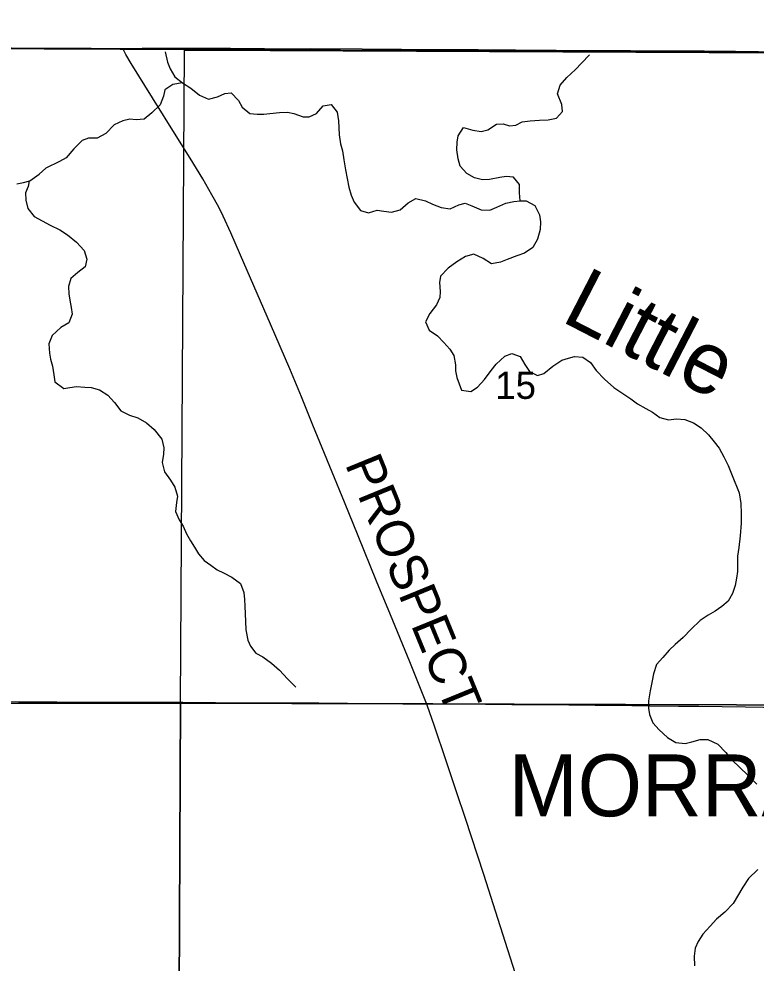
# Model space of a CAD drawing. Extents: x 1584893 to 1934202, y 663575 to 1091909.
# Drawn here: x 1760284 to 1766241, y 977782 to 985416 of the extents above; entities that cross this region are included whole.
import ezdxf

# ---------------------------------------------------------------- set-up
doc = ezdxf.new("R2010")
doc.units = 0
for name, color, linetype in [('GM_X_Adjacent_County', 7, 'Continuous'), ('GM_X_Corporation_Text', 7, 'Continuous'), ('GM_X_County', 7, 'Continuous'), ('GM_X_County_Road', 7, 'Continuous'), ('GM_X_County_Road_Text', 7, 'Continuous'), ('GM_X_Minor_River', 7, 'Continuous'), ('GM_X_Minor_River_Text', 7, 'Continuous'), ('GM_X_Section', 7, 'Continuous'), ('GM_X_Section_Text', 7, 'Continuous'), ('GM_X_Township', 7, 'Continuous'), ('GM_X_Township_Road', 7, 'Continuous')]:
    doc.layers.add(name, color=color, linetype=linetype)

msp = doc.modelspace()

# ---------------------------------------------------------------- linework, layer by layer
at = {"layer": 'GM_X_Adjacent_County'}
msp.add_lwpolyline([(1798963, 1000817.5), (1798919.4, 995550.1), (1798958.2, 993982), (1798960.7, 990391.9), (1798944.1, 985118.7), (1793655.1, 985091.4), (1790446.1, 985072.3), (1788294.4, 985062.9), (1785879.4, 985048.8), (1785146.5, 985037.7), (1784945.3, 985034.8), (1783032.3, 985018.6), (1777599.8, 984995.7), (1776296.6, 985001.4), (1772301.8, 985036.8), (1771919.4, 985044.5), (1771011.6, 985062.3), (1767040.7, 985145.4), (1761102.7, 985171.2), (1756190.2, 985192.4)], dxfattribs=at)
at = {"layer": 'GM_X_County'}
msp.add_lwpolyline([(1756190.2, 985192.4), (1761102.7, 985171.2), (1767040.7, 985145.4), (1771011.6, 985062.3), (1771919.4, 985044.5), (1772301.8, 985036.8), (1776296.6, 985001.4), (1777599.8, 984995.7), (1783032.3, 985018.6), (1784945.3, 985034.8), (1785146.5, 985037.7), (1785879.4, 985048.8), (1788294.4, 985062.9), (1790446.1, 985072.3), (1793655.1, 985091.4), (1798944.1, 985118.7), (1804246.1, 985060.1), (1804440.3, 985060.6), (1804716.7, 985058.2), (1805633.6, 985059.6), (1809553.9, 985051.1), (1810918.2, 985032.9)], dxfattribs=at)
at = {"layer": 'GM_X_County_Road'}
for points in [[(1763577.1, 979879.9), (1763541.1, 979974.5), (1763442.4, 980217.8), (1763286.1, 980597), (1763174.2, 980870.3), (1763026.3, 981235.2), (1762915.6, 981509), (1762815.3, 981751.6), (1762734.4, 981948.9), (1762660.3, 982131.3), (1762566.8, 982358.9), (1762472, 982586), (1762316.6, 982947.8), (1762075.2, 983504.8), (1761996.6, 983685.3), (1761935.7, 983820), (1761899.1, 983893.6), (1761844.1, 983994.5), (1761770, 984122.3), (1761668, 984290.8), (1761553.5, 984470.8), (1761363.2, 984777.4), (1761190.8, 985056.5), (1761148.9, 985126.8), (1761122.9, 985176.2)], [(1756232.2, 979904.8), (1756340.6, 979905), (1756603.2, 979903.7), (1757194, 979904.3), (1757522.3, 979904.4), (1758047.5, 979903.1), (1758408.6, 979902.2), (1759360.5, 979898.9), (1759902.1, 979897.6), (1760279.6, 979895.5), (1760591.4, 979893.5), (1760837.6, 979892.5), (1761100.2, 979892), (1761362.8, 979891), (1761609, 979890.3), (1761871.5, 979889.4), (1762183.4, 979887.2), (1762363.9, 979886.4), (1762708.6, 979884.9), (1762938.3, 979883.3), (1763365, 979881.2), (1763577.1, 979879.9)], [(1765460.1, 974568.4), (1765432.5, 974643.1), (1765341.7, 974871.9), (1765230.5, 975145.5), (1765102.2, 975465.1), (1765010, 975693.3), (1764893.4, 975982.4), (1764769.5, 976286.2), (1764714.9, 976423.3), (1764651.9, 976592.2), (1764602.4, 976731.2), (1764561.9, 976855.9), (1764433.7, 977262.7), (1764333.8, 977575.3), (1764174.9, 978075.7), (1764040.1, 978497.7), (1763891.9, 978949.8), (1763818.8, 979167.6), (1763735.6, 979416.6), (1763641.5, 979696.5), (1763582.2, 979867.1), (1763577.1, 979879.9)], [(1763577.1, 979879.9), (1763627.5, 979879.6), (1764267.6, 979873), (1764727.1, 979868.7), (1764940.5, 979866.9), (1765055.3, 979866.4), (1765235.7, 979865.4), (1765383.4, 979863), (1765613.1, 979859.1), (1765777.2, 979858.1), (1766154.6, 979855), (1766302.3, 979852.1), (1766548.3, 979847.9), (1766663.2, 979846.8), (1766828.4, 979846.5), (1766969.9, 979846.2)]]:
    msp.add_lwpolyline(points, dxfattribs=at)
at = {"layer": 'GM_X_Minor_River'}
for points in [[(1761466.7, 985150.5), (1761485.9, 985067.4), (1761507.4, 985011.1), (1761544.8, 984948.6), (1761606.3, 984899.8), (1761674, 984855), (1761743.5, 984800.2), (1761817.2, 984767.4), (1761889.5, 984784.7), (1761947.8, 984812.2), (1761999.9, 984817.6), (1762059.3, 984754.9), (1762086.8, 984702.5), (1762150.4, 984651.7), (1762210.4, 984645.1), (1762262.4, 984646.6), (1762312.5, 984652.1), (1762390.7, 984659.3), (1762454.8, 984662.7), (1762506.8, 984652.1), (1762580.5, 984623.3), (1762630.6, 984622.8), (1762689, 984652.2), (1762741.6, 984713.9), (1762807.8, 984723.2), (1762855.2, 984662.6), (1762866.5, 984592.3), (1762867.9, 984536.2), (1762871.4, 984478), (1762882.6, 984405.7), (1762898.1, 984349.4), (1762909.3, 984277.1), (1762922.5, 984194.8), (1762937.8, 984124.5), (1762951.1, 984054.2), (1762968.4, 983989.9), (1762991.9, 983933.5), (1763043.2, 983866.8), (1763109.1, 983848.1), (1763179.4, 983869.4), (1763233.4, 983860.9), (1763295.4, 983852.2), (1763365.6, 983871.6), (1763428.3, 983929), (1763492.7, 983964.5), (1763570.6, 983943.7), (1763626.4, 983919), (1763696.2, 983892.2), (1763768.2, 983881.5), (1763838.6, 983912.8), (1763890.8, 983926.4), (1763944.6, 983903.8), (1764018.3, 983870.9), (1764090.4, 983868.2), (1764146.7, 983893.7), (1764219.1, 983925), (1764283.3, 983940.4), (1764333.4, 983945.9), (1764383.5, 983945.4), (1764453.2, 983906.6), (1764490.4, 983832), (1764499.8, 983773.8), (1764497.2, 983713.7), (1764474.4, 983635.7), (1764435.7, 983568), (1764369.1, 983520.5), (1764306.8, 983499.1), (1764228.4, 983471.8), (1764176.1, 983448.3), (1764103.9, 983435), (1764034.3, 983479.8), (1763960.6, 983512.7), (1763892.3, 983495.3), (1763823.8, 983451.9), (1763753.2, 983400.5), (1763690.5, 983337), (1763681.9, 983285), (1763687.2, 983212.7), (1763686.7, 983162.6), (1763658.1, 983104.8), (1763603.3, 983033.2), (1763568.5, 982965.4), (1763597.9, 982898.9), (1763667.5, 982852.1), (1763719, 982799.4), (1763766.5, 982746.8), (1763798, 982694.4), (1763813.2, 982620.1), (1763812.7, 982569.9), (1763822.2, 982515.7), (1763841.7, 982465.4), (1763861.2, 982413.1), (1763937.2, 982404.3), (1763989.6, 982437.8), (1764046.3, 982501.4), (1764101.1, 982573), (1764139.6, 982624.8), (1764210.4, 982690.2), (1764266.7, 982711.7), (1764334.5, 982686.9)], [(1764333.4, 983945.9), (1764328.1, 984010.1), (1764328.8, 984078.2), (1764281.3, 984136.9), (1764221.3, 984141.5), (1764169.2, 984134), (1764086.9, 984116.8), (1764030.9, 984115.4), (1763964.9, 984130.1), (1763903.2, 984164.8), (1763849.8, 984225.5), (1763832.4, 984285.8), (1763823.1, 984358), (1763825.8, 984420.2), (1763832.3, 984470.2), (1763877, 984537.9), (1763950.9, 984515.1), (1764018.9, 984504.4), (1764073.1, 984517.9), (1764143.6, 984565.3), (1764197.7, 984568.7), (1764249.6, 984550.2), (1764299.7, 984557.7), (1764352, 984583.2), (1764416.2, 984590.6), (1764490.3, 984595.8), (1764560.4, 984601.1), (1764628.6, 984614.5), (1764677.2, 984666.1), (1764671.8, 984724.3), (1764636.7, 984810.8), (1764657.4, 984878.8), (1764712.1, 984942.4), (1764782.8, 985005.8), (1764831.4, 985057.4), (1764896.2, 985124.9)], [(1761606.3, 984899.8), (1761528.1, 984886.6), (1761463.6, 984843.1), (1761453.1, 984791.1), (1761426.3, 984721.2), (1761357.6, 984655.8), (1761295, 984604.3), (1761230.9, 984600.9), (1761178.9, 984605.5), (1761124.7, 984592), (1761054.2, 984558.6), (1760985.5, 984489.2), (1760915, 984451.8), (1760844.9, 984450.5), (1760794.7, 984433), (1760727.9, 984365.5), (1760665.1, 984292), (1760610.7, 984262.4), (1760502.2, 984209.6)], [(1760268.2, 984083.5), (1760320.4, 984093), (1760372.7, 984106.5), (1760447.5, 984159.9), (1760502.2, 984209.6)], [(1760368, 984105.3), (1760358.2, 984060.5), (1760337.6, 984008.5), (1760339, 983950.2), (1760356.4, 983883.8), (1760405.9, 983819), (1760535.3, 983748)], [(1760535.3, 983748), (1760615, 983711.1), (1760676.7, 983670.4), (1760750.2, 983611.5), (1760811.5, 983542.7), (1760832.8, 983474.3), (1760820.2, 983410.3), (1760759.6, 983364.8), (1760703.1, 983317.3), (1760684.4, 983251.3), (1760687.8, 983193.2), (1760695.3, 983141), (1760706.7, 983082.7), (1760714.1, 983028.5), (1760687.4, 982958.6), (1760622.9, 982921.2), (1760552.2, 982855.7), (1760525.5, 982787.8), (1760530.7, 982713.6), (1760538.2, 982663.4), (1760555.6, 982607.1), (1760564.9, 982538.9), (1760574.4, 982482.6), (1760645.9, 982427.8), (1760696, 982435.3), (1760748.1, 982442.8), (1760816.2, 982438.1), (1760868.2, 982435.5), (1760936.1, 982416.8), (1761003.7, 982374), (1761055.2, 982315.3), (1761106.5, 982246.7), (1761176.2, 982211.9), (1761244.1, 982189.1), (1761313.7, 982150.3), (1761377.2, 982095.6), (1761438.5, 982016.8), (1761455.8, 981948.4), (1761451.3, 981896.3), (1761440.6, 981828.3), (1761459.8, 981753.9), (1761509.2, 981685.2), (1761544.7, 981630.8), (1761565.9, 981556.4), (1761557.4, 981506.3), (1761548.6, 981434.2), (1761578, 981365.8), (1761611.5, 981313.3), (1761638.9, 981252.9), (1761670.3, 981196.4), (1761703.8, 981146), (1761735.3, 981091.5), (1761780.8, 981036.9), (1761834.5, 980998.3), (1761886.2, 980961.7), (1761938, 980937.1), (1762005.7, 980902.3), (1762075.2, 980851.5), (1762102.5, 980779), (1762107.9, 980720.9), (1762109.4, 980668.7), (1762116.1, 980544.3), (1762117.4, 980476.2), (1762132.6, 980393.8), (1762154.1, 980343.5), (1762197.6, 980288.9), (1762255.3, 980258.2), (1762324.9, 980207.4), (1762388.4, 980150.7), (1762453.7, 980079.8), (1762521.1, 980013)], [(1764334.5, 982686.9), (1764371.9, 982622.4), (1764411.3, 982565.9), (1764475.1, 982533.1), (1764525.3, 982548.7), (1764598, 982608.1), (1764670.5, 982655.4), (1764724.8, 982672.9), (1764775, 982686.4), (1764841, 982681.8), (1764902.6, 982639), (1764948, 982572.4), (1765017.3, 982503.5), (1765092.7, 982436.6), (1765229.9, 982343), (1765283.5, 982302.4), (1765349.2, 982265.6), (1765403, 982237), (1765462.6, 982194.3), (1765532.5, 982175.5), (1765598.7, 982182.9), (1765664.7, 982178.2), (1765736.5, 982149.4), (1765798.1, 982110.7), (1765855.6, 982052), (1765901.1, 981997.4), (1765942.6, 981944.8), (1765979.9, 981876.3), (1766015.2, 981805.8), (1766048.4, 981725.2), (1766103.1, 981584.3), (1766118.2, 981498), (1766121.3, 981415.8), (1766120.5, 981337.6), (1766111.5, 981235.4), (1766100.5, 981143.3), (1766091.8, 981073.2), (1766090.5, 980946.9), (1766081.9, 980892.9), (1766071.3, 980834.9), (1766050.6, 980770.9), (1766015.9, 980707.1), (1765965.5, 980665.5), (1765911, 980626), (1765854.6, 980594.5), (1765790.1, 980553.1), (1765717.3, 980481.6), (1765652.5, 980414.1), (1765587.9, 980358.7), (1765537.4, 980313.1), (1765486.7, 980253.4), (1765436.1, 980195.8), (1765413.3, 980121.9), (1765400.7, 980063.8), (1765385.8, 979983.8), (1765371, 979901.8), (1765370.4, 979843.6), (1765379.9, 979791.4), (1765407.2, 979725), (1765456.7, 979668.3), (1765524.1, 979605.5), (1765593.8, 979564.7), (1765667.8, 979557.9), (1765722, 979571.4), (1765790.2, 979588.8), (1765852.3, 979590.1), (1765932, 979551.2), (1765997.4, 979484.4), (1766048.8, 979423.7), (1766106.3, 979367), (1766177.6, 979298.1), (1766247, 979227.3)], [(1766255.9, 978537.5), (1766179.1, 978466.1), (1766134.3, 978394.4), (1766054.9, 978264.9), (1765988.1, 978193.4), (1765921.4, 978138), (1765868.8, 978080.4), (1765812.1, 978016.8), (1765773.4, 977957), (1765748.8, 977901.2), (1765740.2, 977839.1), (1765743.4, 977760.9)]]:
    msp.add_lwpolyline(points, dxfattribs=at)
at = {"layer": 'GM_X_Section'}
for points in [[(1767045.4, 985138.5), (1766983.5, 979865.9), (1761590.6, 979884.7), (1761622.5, 985163.5), (1761722.3, 985163.5)], [(1761590.6, 979884.7), (1761564.7, 974605.9), (1756219.2, 974615.4), (1756236.5, 979884.3)], [(1766983.5, 979865.9), (1766937.4, 974569.3), (1761564.7, 974605.9), (1761590.6, 979884.7)]]:
    msp.add_lwpolyline(points, close=True, dxfattribs=at)
at = {"layer": 'GM_X_Township'}
msp.add_lwpolyline([(1756190.2, 985192.4), (1761102.7, 985171.2), (1767040.7, 985145.4), (1771011.6, 985062.3), (1771919.4, 985044.5), (1772301.8, 985036.8), (1776296.6, 985001.4), (1777599.8, 984995.7), (1777552.9, 979746.7), (1777499.8, 974426.7), (1777483.9, 969144), (1777421.1, 963834.9), (1774761, 963888.8), (1772077, 963905.8), (1768920.2, 963947.9), (1764172.2, 963989.1), (1755145.1, 964021.8)], dxfattribs=at)
at = {"layer": 'GM_X_Township_Road'}
for points in [[(1756189.6, 985202), (1756227.8, 985201.9), (1756624.8, 985198.2), (1756983.3, 985195.5), (1757313.8, 985194.2), (1757589.4, 985192.5), (1757979.7, 985189.3), (1758306.7, 985189.4), (1758639.2, 985187.3), (1759333.6, 985184.3), (1760223.2, 985181.2), (1760602.5, 985180.3), (1760867.4, 985178.2), (1761054.3, 985176.9), (1761122.9, 985176.2)], [(1761122.9, 985176.2), (1761280.6, 985178.3), (1761404.9, 985178.3), (1761591.3, 985179.5), (1761735.2, 985180.6), (1761839.8, 985179.5), (1761993.5, 985179.6), (1762215.9, 985176.4), (1762268.4, 985176.1)], [(1762268.4, 985176.1), (1762489.2, 985174.7), (1762636.8, 985175.4), (1763057.5, 985174.4), (1763374.7, 985172.3), (1763630.9, 985168.1), (1763791.2, 985169.2), (1763993.9, 985168.2), (1764171.6, 985167.1), (1764298.1, 985166.1), (1764435.4, 985163.9), (1764548.8, 985162.9), (1764625.1, 985162.9), (1764751.8, 985159.3), (1764971.8, 985159.7), (1765145.5, 985161.3), (1765227.4, 985161.4), (1765583.3, 985157.7), (1765821, 985157.8), (1766073.9, 985154.6), (1766260.4, 985152.1)]]:
    msp.add_lwpolyline(points, dxfattribs=at)

# ---------------------------------------------------------------- texts
at = {"layer": 'GM_X_Corporation_Text'}
msp.add_text('MORRAL', height=500, rotation=0.00001, dxfattribs=at).set_placement((1764242, 978968.7))
at = {"layer": 'GM_X_County_Road_Text'}
msp.add_text('PROSPECT', height=300, rotation=292.28802, dxfattribs=at).set_placement((1762916.4, 981817.5))
at = {"layer": 'GM_X_Minor_River_Text'}
msp.add_text('Little', height=500.14, rotation=332.71994, dxfattribs=at).set_placement((1764654.6, 982977.1))
at = {"layer": 'GM_X_Section_Text'}
msp.add_text('15', height=221, rotation=0.00001, dxfattribs=at).set_placement((1764133.5, 982343.7))

doc.saveas('drawing.dxf')
